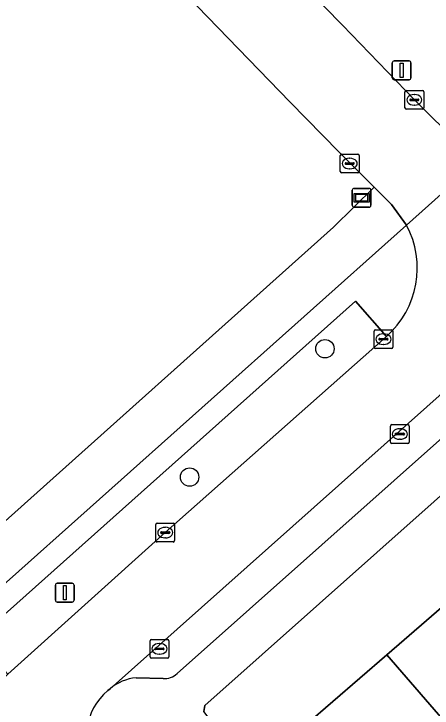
# Model space of a CAD drawing. Extents: x 157445 to 158888, y 383061 to 384688.
# Drawn here: x 158011.77 to 158033.98, y 383682.54 to 383719.45 of the extents above; entities that cross this region are included whole.
import ezdxf

# ---------------------------------------------------------------- set-up
doc = ezdxf.new("R2010")
doc.units = 0
for name, color, linetype in [('IMGEO_Boom', 7, 'Continuous'), ('IMGEO_Erf', 7, 'Continuous'), ('IMGEO_Groenvoorziening', 7, 'Continuous'), ('IMGEO_Haag', 7, 'Continuous'), ('IMGEO_Informatiebord', 7, 'Continuous'), ('IMGEO_Kolk', 7, 'Continuous'), ('IMGEO_Lichtmast', 7, 'Continuous'), ('IMGEO_Pand', 7, 'Continuous'), ('IMGEO_Parkeervlak_open', 7, 'Continuous'), ('IMGEO_Rijbaan_lokaal_open', 7, 'Continuous'), ('IMGEO_Voetpad_open', 7, 'Continuous')]:
    doc.layers.add(name, color=color, linetype=linetype)

msp = doc.modelspace()

# ---------------------------------------------------------------- linework, layer by layer
at = {"layer": 'IMGEO_Boom'}
for centre in [(158028.285, 383701.643), (158021.101, 383694.821)]:
    msp.add_circle(centre, 0.489, dxfattribs=at)
at = {"layer": 'IMGEO_Erf'}
for points in [[(158010.837, 383737.595), (158029.221, 383718.852), (158033.035, 383714.876), (158035.441, 383712.483), (158036.465, 383711.65), (158050.928, 383723.761)], [(158068.897, 383681.783), (158065.131, 383686.233), (158064.846, 383685.992), (158064.686, 383686.181), (158062.029, 383683.933), (158061.232, 383684.759), (158060.862, 383684.402), (158058.585, 383686.761), (158056.713, 383688.701), (158059.139, 383691.042), (158061.011, 383689.092), (158063.179, 383686.834), (158063.904, 383687.532), (158061.766, 383689.76), (158066.165, 383693.981), (158068.858, 383696.409), (158064.449, 383701.315), (158056.595, 383709.482), (158052.35, 383709.789), (158021.919, 383682.679), (158021.849, 383682.357)], [(158027.267, 383681.66), (158031.569, 383685.38), (158036.047, 383689.253), (158040.682, 383693.261), (158045.271, 383697.23), (158049.774, 383701.125), (158054.22, 383704.97), (158053.956, 383705.264), (158054.197, 383705.48), (158055.594, 383703.926), (158058.573, 383706.595), (158063.821, 383700.757), (158063.954, 383700.608), (158060.834, 383697.812), (158059.181, 383699.651), (158054.533, 383695.63), (158052.448, 383693.827), (158054.342, 383691.64), (158051.926, 383689.547), (158050.03, 383691.736), (158045.44, 383687.766), (158047.152, 383685.93), (158042.69, 383681.771)]]:
    msp.add_lwpolyline(points, dxfattribs=at)
at = {"layer": 'IMGEO_Groenvoorziening'}
for points in [[(158026.44, 383714.76), (158025.875, 383715.344), (158014.965, 383726.624), (158011.776, 383729.969), (158009.437, 383732.423)], [(158002.195, 383688.07), (158003.812, 383685.776), (158009.938, 383691.267), (158028.734, 383708.116), (158030.901, 383710.235), (158029.032, 383712.108), (158026.44, 383714.76)], [(158032.619, 383708.216), (158031.821, 383709.312), (158030.901, 383710.235), (158028.734, 383708.116), (158009.938, 383691.267), (158003.812, 383685.776), (158004.21, 383685.21)], [(158005.436, 383683.944), (158032.619, 383708.216)]]:
    msp.add_lwpolyline(points, dxfattribs=at)
msp.add_lwpolyline([(158019.808, 383691.872), (158031.556, 383702.299), (158029.903, 383704.181), (158009.769, 383686.181), (158011.458, 383684.342)], close=True, dxfattribs=at)
at = {"layer": 'IMGEO_Haag'}
for points in [[(158032.619, 383708.216), (158031.821, 383709.312), (158030.901, 383710.235), (158028.734, 383708.116), (158009.938, 383691.267), (158003.812, 383685.776), (158004.21, 383685.21)], [(158005.436, 383683.944), (158032.619, 383708.216)]]:
    msp.add_lwpolyline(points, dxfattribs=at)
at = {"layer": 'IMGEO_Informatiebord'}
for p, q in [((158029.84, 383710.169), (158030.63, 383710.169)), ((158030.63, 383710.169), (158029.84, 383710.169)), ((158029.74, 383709.269), (158029.74, 383710.069)), ((158029.74, 383710.069), (158029.74, 383709.269)), ((158030.73, 383710.069), (158030.73, 383709.269)), ((158030.73, 383709.269), (158030.73, 383710.069)), ((158030.63, 383709.169), (158029.84, 383709.169)), ((158029.84, 383709.169), (158030.63, 383709.169))]:
    msp.add_line(p, q, dxfattribs=at)
for points in [[(158029.841, 383709.901), (158030.629, 383709.901), (158030.629, 383709.437), (158029.841, 383709.437), (158029.841, 383709.901)], [(158029.906, 383709.836), (158029.906, 383709.502), (158030.564, 383709.502), (158030.564, 383709.836), (158029.906, 383709.836)]]:
    msp.add_lwpolyline(points, dxfattribs=at)
for centre, start, end in [((158029.84, 383710.069), 90, 180), ((158029.84, 383710.069), 90, 180), ((158030.63, 383710.069), 0, 90), ((158030.63, 383710.069), 360, 90), ((158029.84, 383709.269), 180, 270), ((158029.84, 383709.269), 180, 270), ((158030.63, 383709.269), 270, 0), ((158030.63, 383709.269), 270, 0)]:
    msp.add_arc(centre, 0.1, start, end, dxfattribs=at)
at = {"layer": 'IMGEO_Kolk'}
for p, q in [((158032.533, 383714.449), (158032.533, 383715.301)), ((158032.608, 383715.375), (158033.46, 383715.375)), ((158033.534, 383715.301), (158033.534, 383714.449)), ((158032.835, 383714.918), (158033.233, 383714.918)), ((158033.021, 383715.155), (158033.046, 383715.155)), ((158032.792, 383714.869), (158032.792, 383714.881)), ((158033.23, 383714.832), (158032.832, 383714.832)), ((158033.044, 383714.595), (158033.019, 383714.595)), ((158033.276, 383714.881), (158033.276, 383714.869)), ((158033.46, 383714.375), (158032.608, 383714.375)), ((158029.178, 383711.99), (158030.03, 383711.99)), ((158029.103, 383711.064), (158029.103, 383711.916)), ((158029.591, 383711.77), (158029.616, 383711.77)), ((158030.104, 383711.916), (158030.104, 383711.064)), ((158029.362, 383711.484), (158029.362, 383711.496)), ((158029.8, 383711.447), (158029.402, 383711.447)), ((158029.405, 383711.533), (158029.803, 383711.533)), ((158029.846, 383711.496), (158029.846, 383711.484)), ((158030.03, 383710.99), (158029.178, 383710.99)), ((158029.614, 383711.21), (158029.589, 383711.21)), ((158030.893, 383701.728), (158030.893, 383702.58)), ((158030.968, 383702.654), (158031.82, 383702.654)), ((158031.381, 383702.434), (158031.406, 383702.434)), ((158031.894, 383702.58), (158031.894, 383701.728)), ((158031.152, 383702.148), (158031.152, 383702.16)), ((158031.59, 383702.111), (158031.192, 383702.111)), ((158031.195, 383702.197), (158031.593, 383702.197)), ((158031.636, 383702.16), (158031.636, 383702.148)), ((158031.82, 383701.654), (158030.968, 383701.654)), ((158031.404, 383701.874), (158031.379, 383701.874)), ((158031.837, 383697.61), (158032.689, 383697.61)), ((158031.762, 383696.684), (158031.762, 383697.536)), ((158032.25, 383697.39), (158032.275, 383697.39)), ((158032.763, 383697.536), (158032.763, 383696.684)), ((158032.021, 383697.104), (158032.021, 383697.116)), ((158032.459, 383697.067), (158032.061, 383697.067)), ((158032.064, 383697.153), (158032.462, 383697.153)), ((158032.273, 383696.83), (158032.248, 383696.83)), ((158032.505, 383697.116), (158032.505, 383697.104)), ((158032.689, 383696.61), (158031.837, 383696.61)), ((158019.307, 383691.446), (158019.307, 383692.298)), ((158019.382, 383692.372), (158020.234, 383692.372)), ((158019.795, 383692.152), (158019.82, 383692.152)), ((158020.308, 383692.298), (158020.308, 383691.446)), ((158019.566, 383691.866), (158019.566, 383691.878)), ((158020.004, 383691.829), (158019.606, 383691.829)), ((158019.609, 383691.915), (158020.007, 383691.915)), ((158020.05, 383691.878), (158020.05, 383691.866)), ((158020.234, 383691.372), (158019.382, 383691.372)), ((158019.818, 383691.592), (158019.793, 383691.592)), ((158019.076, 383686.192), (158019.928, 383686.192)), ((158019.001, 383685.266), (158019.001, 383686.118)), ((158019.489, 383685.972), (158019.514, 383685.972)), ((158020.002, 383686.118), (158020.002, 383685.266)), ((158019.26, 383685.686), (158019.26, 383685.698)), ((158019.698, 383685.649), (158019.3, 383685.649)), ((158019.303, 383685.735), (158019.701, 383685.735)), ((158019.512, 383685.412), (158019.487, 383685.412)), ((158019.744, 383685.698), (158019.744, 383685.686)), ((158019.928, 383685.192), (158019.076, 383685.192))]:
    msp.add_line(p, q, dxfattribs=at)
for points in [[(158032.533, 383714.449), (158032.533, 383715.301)], [(158032.608, 383715.375), (158033.46, 383715.375)], [(158033.534, 383715.301), (158033.534, 383714.449)], [(158033.46, 383714.375), (158032.608, 383714.375)], [(158029.178, 383711.99), (158030.03, 383711.99)], [(158029.103, 383711.064), (158029.103, 383711.916)], [(158030.104, 383711.916), (158030.104, 383711.064)], [(158030.03, 383710.99), (158029.178, 383710.99)], [(158030.893, 383701.728), (158030.893, 383702.58)], [(158030.968, 383702.654), (158031.82, 383702.654)], [(158031.894, 383702.58), (158031.894, 383701.728)], [(158031.82, 383701.654), (158030.968, 383701.654)], [(158031.837, 383697.61), (158032.689, 383697.61)], [(158031.762, 383696.684), (158031.762, 383697.536)], [(158032.763, 383697.536), (158032.763, 383696.684)], [(158032.689, 383696.61), (158031.837, 383696.61)], [(158019.307, 383691.446), (158019.307, 383692.298)], [(158019.382, 383692.372), (158020.234, 383692.372)], [(158020.308, 383692.298), (158020.308, 383691.446)], [(158020.234, 383691.372), (158019.382, 383691.372)], [(158019.076, 383686.192), (158019.928, 383686.192)], [(158019.001, 383685.266), (158019.001, 383686.118)], [(158020.002, 383686.118), (158020.002, 383685.266)], [(158019.928, 383685.192), (158019.076, 383685.192)]]:
    msp.add_lwpolyline(points, dxfattribs=at)
for centre, radius, start, end in [((158032.61, 383715.299), 0.0765, 91.552, 178.448), ((158032.61, 383715.299), 0.0765, 91.552, 178.448), ((158033.458, 383715.299), 0.0765, 1.552, 88.448), ((158033.458, 383715.299), 0.0765, 1.552, 88.448), ((158032.832, 383714.878), 0.0403, 85.8775, 175.7526), ((158033.237, 383714.88), 0.0386, 1.7309, 96.639), ((158032.829, 383714.868), 0.0366, 178.938, 274.7102), ((158033.233, 383714.875), 0.043, 264.8664, 352.4533), ((158032.61, 383714.451), 0.0765, 181.552, 268.448), ((158032.61, 383714.451), 0.0765, 181.552, 268.448), ((158033.458, 383714.451), 0.0765, 271.552, 358.448), ((158033.458, 383714.451), 0.0765, 271.552, 358.448), ((158029.18, 383711.914), 0.0765, 91.552, 178.448), ((158029.18, 383711.914), 0.0765, 91.552, 178.448), ((158030.028, 383711.914), 0.0765, 1.552, 88.448), ((158030.028, 383711.914), 0.0765, 1.552, 88.448), ((158029.402, 383711.493), 0.0403, 85.8775, 175.7526), ((158029.399, 383711.483), 0.0366, 178.938, 274.7102), ((158029.803, 383711.49), 0.043, 264.8664, 352.4533), ((158029.807, 383711.495), 0.0386, 1.7309, 96.639), ((158029.18, 383711.066), 0.0765, 181.552, 268.448), ((158029.18, 383711.066), 0.0765, 181.552, 268.448), ((158030.028, 383711.066), 0.0765, 271.552, 358.448), ((158030.028, 383711.066), 0.0765, 271.552, 358.448), ((158030.97, 383702.578), 0.0765, 91.552, 178.448), ((158030.97, 383702.578), 0.0765, 91.552, 178.448), ((158031.818, 383702.578), 0.0765, 1.552, 88.448), ((158031.818, 383702.578), 0.0765, 1.552, 88.448), ((158031.192, 383702.157), 0.0403, 85.8775, 175.7526), ((158031.189, 383702.147), 0.0366, 178.938, 274.7102), ((158031.593, 383702.154), 0.043, 264.8664, 352.4533), ((158031.597, 383702.159), 0.0386, 1.7309, 96.639), ((158030.97, 383701.73), 0.0765, 181.552, 268.448), ((158030.97, 383701.73), 0.0765, 181.552, 268.448), ((158031.818, 383701.73), 0.0765, 271.552, 358.448), ((158031.818, 383701.73), 0.0765, 271.552, 358.448), ((158031.839, 383697.534), 0.0765, 91.552, 178.448), ((158031.839, 383697.534), 0.0765, 91.552, 178.448), ((158032.687, 383697.534), 0.0765, 1.552, 88.448), ((158032.687, 383697.534), 0.0765, 1.552, 88.448), ((158032.061, 383697.113), 0.0403, 85.8775, 175.7526), ((158032.058, 383697.103), 0.0366, 178.938, 274.7102), ((158032.462, 383697.11), 0.043, 264.8664, 352.4533), ((158032.466, 383697.115), 0.0386, 1.7309, 96.639), ((158031.839, 383696.686), 0.0765, 181.552, 268.448), ((158031.839, 383696.686), 0.0765, 181.552, 268.448), ((158032.687, 383696.686), 0.0765, 271.552, 358.448), ((158032.687, 383696.686), 0.0765, 271.552, 358.448), ((158019.384, 383692.296), 0.0765, 91.552, 178.448), ((158019.384, 383692.296), 0.0765, 91.552, 178.448), ((158020.232, 383692.296), 0.0765, 1.552, 88.448), ((158020.232, 383692.296), 0.0765, 1.552, 88.448), ((158019.606, 383691.875), 0.0403, 85.8775, 175.7526), ((158019.603, 383691.865), 0.0366, 178.938, 274.7102), ((158020.007, 383691.872), 0.043, 264.8664, 352.4533), ((158020.011, 383691.877), 0.0386, 1.7309, 96.639), ((158019.384, 383691.448), 0.0765, 181.552, 268.448), ((158019.384, 383691.448), 0.0765, 181.552, 268.448), ((158020.232, 383691.448), 0.0765, 271.552, 358.448), ((158020.232, 383691.448), 0.0765, 271.552, 358.448), ((158019.078, 383686.116), 0.0765, 91.552, 178.448), ((158019.078, 383686.116), 0.0765, 91.552, 178.448), ((158019.926, 383686.116), 0.0765, 1.552, 88.448), ((158019.926, 383686.116), 0.0765, 1.552, 88.448), ((158019.3, 383685.695), 0.0403, 85.8775, 175.7526), ((158019.297, 383685.685), 0.0366, 178.938, 274.7102), ((158019.701, 383685.692), 0.043, 264.8664, 352.4533), ((158019.705, 383685.697), 0.0386, 1.7309, 96.639), ((158019.078, 383685.268), 0.0765, 181.552, 268.448), ((158019.078, 383685.268), 0.0765, 181.552, 268.448), ((158019.926, 383685.268), 0.0765, 271.552, 358.448), ((158019.926, 383685.268), 0.0765, 271.552, 358.448)]:
    msp.add_arc(centre, radius, start, end, dxfattribs=at)
for centre, major_axis, ratio, start_param, end_param in [((158033.02, 383714.875), (-0.387, 0.002), 0.722429, 4.712389, 7.853982), ((158033.045, 383714.875), (-0.39, 0.002), 0.717154, 1.570796, 4.712389), ((158029.59, 383711.49), (-0.387, 0.002), 0.722429, 4.712389, 7.853982), ((158029.615, 383711.49), (-0.39, 0.002), 0.717154, 1.570796, 4.712389), ((158031.38, 383702.154), (-0.387, 0.002), 0.722429, 4.712389, 7.853982), ((158031.405, 383702.154), (-0.39, 0.002), 0.717154, 1.570796, 4.712389), ((158032.249, 383697.11), (-0.387, 0.002), 0.722429, 4.712389, 7.853982), ((158032.274, 383697.11), (-0.39, 0.002), 0.717154, 1.570796, 4.712389), ((158019.794, 383691.872), (-0.387, 0.002), 0.722429, 4.712389, 7.853982), ((158019.819, 383691.872), (-0.39, 0.002), 0.717154, 1.570796, 4.712389), ((158019.488, 383685.692), (-0.387, 0.002), 0.722429, 4.712389, 7.853982), ((158019.513, 383685.692), (-0.39, 0.002), 0.717154, 1.570796, 4.712389)]:
    msp.add_ellipse(centre, major_axis=major_axis, ratio=ratio, start_param=start_param, end_param=end_param, dxfattribs=at)
at = {"layer": 'IMGEO_Lichtmast'}
for p, q in [((158031.862, 383716.047), (158031.862, 383716.847)), ((158031.862, 383716.847), (158031.862, 383716.047)), ((158031.962, 383716.947), (158032.752, 383716.947)), ((158032.752, 383716.947), (158031.962, 383716.947)), ((158032.852, 383716.847), (158032.852, 383716.047)), ((158032.852, 383716.047), (158032.852, 383716.847)), ((158032.752, 383715.947), (158031.962, 383715.947)), ((158031.962, 383715.947), (158032.752, 383715.947)), ((158014.079, 383689.176), (158014.869, 383689.176)), ((158014.869, 383689.176), (158014.079, 383689.176)), ((158013.979, 383688.276), (158013.979, 383689.076)), ((158013.979, 383689.076), (158013.979, 383688.276)), ((158014.969, 383689.076), (158014.969, 383688.276)), ((158014.969, 383688.276), (158014.969, 383689.076)), ((158014.869, 383688.176), (158014.079, 383688.176)), ((158014.079, 383688.176), (158014.869, 383688.176))]:
    msp.add_line(p, q, dxfattribs=at)
for points in [[(158032.282, 383716.822), (158032.432, 383716.822), (158032.432, 383716.072), (158032.282, 383716.072), (158032.282, 383716.822)], [(158014.399, 383689.051), (158014.549, 383689.051), (158014.549, 383688.301), (158014.399, 383688.301), (158014.399, 383689.051)]]:
    msp.add_lwpolyline(points, dxfattribs=at)
for centre, start, end in [((158031.962, 383716.847), 90, 180), ((158031.962, 383716.847), 90, 180), ((158032.752, 383716.847), 0, 90), ((158032.752, 383716.847), 360, 90), ((158031.962, 383716.047), 180, 270), ((158031.962, 383716.047), 180, 270), ((158032.752, 383716.047), 270, 0), ((158032.752, 383716.047), 270, 0), ((158014.079, 383689.076), 90, 180), ((158014.079, 383689.076), 90, 180), ((158014.869, 383689.076), 0, 90), ((158014.869, 383689.076), 360, 90), ((158014.079, 383688.276), 180, 270), ((158014.079, 383688.276), 180, 270), ((158014.869, 383688.276), 270, 0), ((158014.869, 383688.276), 270, 0)]:
    msp.add_arc(centre, 0.1, start, end, dxfattribs=at)
at = {"layer": 'IMGEO_Pand'}
for points in [[(158040.806, 383683.758), (158036.047, 383689.253), (158031.569, 383685.38), (158037.168, 383678.915), (158037.565, 383678.493), (158038.046, 383677.983), (158038.509, 383677.491), (158042.999, 383681.46), (158042.69, 383681.771)], [(158031.569, 383685.38), (158027.267, 383681.66), (158027.02, 383681.945), (158026.766, 383681.725), (158030.495, 383677.414), (158029.171, 383676.269), (158031.662, 383673.388), (158037.565, 383678.493), (158037.168, 383678.915)]]:
    msp.add_lwpolyline(points, close=True, dxfattribs=at)
at = {"layer": 'IMGEO_Parkeervlak_open'}
for points in [[(158048.245, 383711.528), (158016.881, 383683.573)], [(158020.436, 383684.387), (158047.316, 383708.316)], [(158018.265, 383684.156), (158019.697, 383684.118)]]:
    msp.add_lwpolyline(points, dxfattribs=at)
for centre, radius, start, end in [((158019.776, 383685.05), 0.935, 265.1406, 314.8629), ((158018.516, 383681.625), 2.543, 95.6692, 130.0166)]:
    msp.add_arc(centre, radius, start, end, dxfattribs=at)
at = {"layer": 'IMGEO_Rijbaan_lokaal_open'}
for points in [[(158009.437, 383732.423), (158011.776, 383729.969), (158014.965, 383726.624), (158025.875, 383715.344), (158026.44, 383714.76), (158029.032, 383712.108), (158030.901, 383710.235), (158031.821, 383709.312), (158032.619, 383708.216), (158036.465, 383711.65), (158035.441, 383712.483), (158033.035, 383714.876), (158029.221, 383718.852), (158010.837, 383737.595)], [(158036.465, 383711.65), (158032.619, 383708.216)], [(158016.766, 383683.471), (158016.881, 383683.573), (158048.245, 383711.528)], [(158031.556, 383702.299), (158019.808, 383691.872), (158011.458, 383684.342), (158011.095, 383684.001)]]:
    msp.add_lwpolyline(points, dxfattribs=at)
for centre, radius, start, end in [((158028.333, 383705.932), 4.857, 311.5782, 28.0525), ((158018.689, 383681.116), 3.041, 129.2263, 218.372)]:
    msp.add_arc(centre, radius, start, end, dxfattribs=at)
at = {"layer": 'IMGEO_Voetpad_open'}
for points in [[(158017.829, 383678.113), (158018.338, 383678.57), (158022.137, 383681.981), (158021.849, 383682.357), (158021.919, 383682.679), (158052.35, 383709.789)], [(158047.316, 383708.316), (158020.436, 383684.387)], [(158032.619, 383708.216), (158005.436, 383683.944)], [(158011.095, 383684.001), (158011.458, 383684.342), (158009.769, 383686.181), (158029.903, 383704.181), (158031.556, 383702.299)], [(158019.697, 383684.118), (158018.265, 383684.156)], [(158016.881, 383683.573), (158016.766, 383683.471)]]:
    msp.add_lwpolyline(points, dxfattribs=at)
for centre, radius, start, end in [((158028.333, 383705.932), 4.857, 311.5782, 28.0525), ((158019.776, 383685.05), 0.935, 265.1406, 314.8629), ((158018.516, 383681.625), 2.543, 95.6692, 130.0166), ((158018.689, 383681.116), 3.041, 129.2263, 218.372)]:
    msp.add_arc(centre, radius, start, end, dxfattribs=at)

doc.saveas('drawing.dxf')
